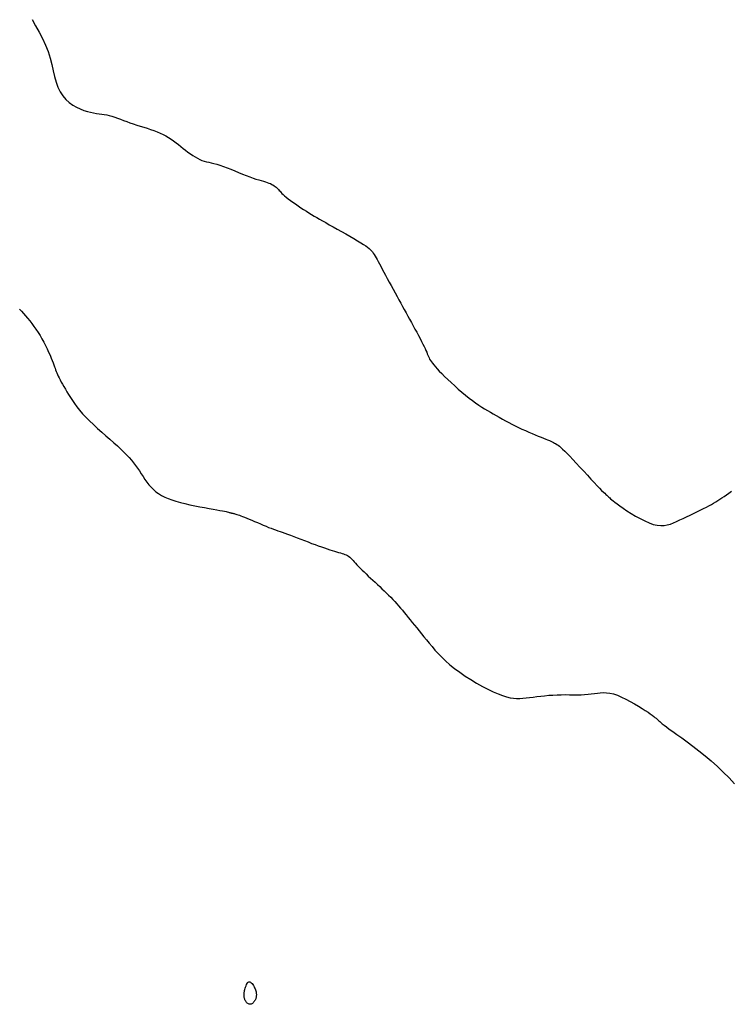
# Model space of a CAD drawing. Header units: millimetres. Extents: x 32690613 to 32693367, y 5343692 to 5344708.
# Tile 455 of 656: x 32692885 to 32692898, y 5344090 to 5344108. Entities that reach past the tile are written whole.
import ezdxf

# ---------------------------------------------------------------- set-up
doc = ezdxf.new("R2010")
doc.units = ezdxf.units.MM
doc.header["$LTSCALE"] = 20
doc.layers.add('02-DGM_HL_492.50', color=92, linetype='Continuous')

msp = doc.modelspace()

# ---------------------------------------------------------------- linework, layer by layer
at = {"layer": '02-DGM_HL_492.50', "elevation": 492.5, "flags": 128}
for points in [[(32692884.833, 5344108.468), (32692884.898, 5344108.35), (32692884.965, 5344108.23), (32692885.029, 5344108.109), (32692885.086, 5344107.986), (32692885.132, 5344107.863), (32692885.17, 5344107.741), (32692885.201, 5344107.621), (32692885.228, 5344107.505), (32692885.255, 5344107.394), (32692885.283, 5344107.29), (32692885.316, 5344107.194), (32692885.357, 5344107.107), (32692885.406, 5344107.031), (32692885.464, 5344106.964), (32692885.528, 5344106.907), (32692885.596, 5344106.859), (32692885.666, 5344106.819), (32692885.737, 5344106.786), (32692885.806, 5344106.759), (32692885.871, 5344106.738), (32692885.932, 5344106.722), (32692885.988, 5344106.71), (32692886.041, 5344106.701), (32692886.091, 5344106.693), (32692886.139, 5344106.687), (32692886.186, 5344106.68), (32692886.234, 5344106.672), (32692886.282, 5344106.661), (32692886.332, 5344106.648), (32692886.384, 5344106.631), (32692886.438, 5344106.613), (32692886.493, 5344106.592), (32692886.551, 5344106.57), (32692886.61, 5344106.548), (32692886.671, 5344106.526), (32692886.733, 5344106.504), (32692886.797, 5344106.483), (32692886.862, 5344106.463), (32692886.928, 5344106.443), (32692886.993, 5344106.423), (32692887.058, 5344106.402), (32692887.121, 5344106.381), (32692887.182, 5344106.358), (32692887.24, 5344106.333), (32692887.295, 5344106.307), (32692887.347, 5344106.278), (32692887.397, 5344106.248), (32692887.444, 5344106.216), (32692887.491, 5344106.184), (32692887.536, 5344106.15), (32692887.58, 5344106.115), (32692887.625, 5344106.08), (32692887.67, 5344106.045), (32692887.715, 5344106.009), (32692887.76, 5344105.975), (32692887.805, 5344105.942), (32692887.85, 5344105.911), (32692887.894, 5344105.883), (32692887.938, 5344105.858), (32692887.981, 5344105.837), (32692888.023, 5344105.819), (32692888.065, 5344105.806), (32692888.108, 5344105.794), (32692888.152, 5344105.783), (32692888.199, 5344105.772), (32692888.248, 5344105.76), (32692888.303, 5344105.745), (32692888.361, 5344105.728), (32692888.426, 5344105.705), (32692888.495, 5344105.68), (32692888.566, 5344105.651), (32692888.64, 5344105.622), (32692888.713, 5344105.592), (32692888.786, 5344105.562), (32692888.856, 5344105.534), (32692888.922, 5344105.509), (32692888.983, 5344105.487), (32692889.038, 5344105.468), (32692889.089, 5344105.452), (32692889.136, 5344105.438), (32692889.178, 5344105.426), (32692889.216, 5344105.414), (32692889.251, 5344105.403), (32692889.282, 5344105.392), (32692889.31, 5344105.381), (32692889.336, 5344105.368), (32692889.358, 5344105.356), (32692889.379, 5344105.342), (32692889.398, 5344105.328), (32692889.415, 5344105.314), (32692889.431, 5344105.3), (32692889.446, 5344105.285), (32692889.46, 5344105.269), (32692889.474, 5344105.254), (32692889.49, 5344105.237), (32692889.507, 5344105.219), (32692889.526, 5344105.199), (32692889.549, 5344105.177), (32692889.576, 5344105.153), (32692889.608, 5344105.127), (32692889.645, 5344105.098), (32692889.687, 5344105.066), (32692889.732, 5344105.033), (32692889.781, 5344104.999), (32692889.831, 5344104.964), (32692889.883, 5344104.929), (32692889.934, 5344104.895), (32692889.985, 5344104.863), (32692890.034, 5344104.832), (32692890.082, 5344104.802), (32692890.131, 5344104.773), (32692890.181, 5344104.744), (32692890.234, 5344104.714), (32692890.29, 5344104.682), (32692890.35, 5344104.648), (32692890.416, 5344104.61), (32692890.489, 5344104.57), (32692890.565, 5344104.526), (32692890.645, 5344104.481), (32692890.725, 5344104.436), (32692890.803, 5344104.391), (32692890.877, 5344104.348), (32692890.946, 5344104.307), (32692891.006, 5344104.27), (32692891.058, 5344104.238), (32692891.1, 5344104.21), (32692891.135, 5344104.185), (32692891.164, 5344104.162), (32692891.188, 5344104.14), (32692891.209, 5344104.119), (32692891.227, 5344104.097), (32692891.243, 5344104.073), (32692891.26, 5344104.048), (32692891.277, 5344104.02), (32692891.295, 5344103.988), (32692891.314, 5344103.954), (32692891.335, 5344103.915), (32692891.357, 5344103.873), (32692891.382, 5344103.827), (32692891.409, 5344103.775), (32692891.439, 5344103.72), (32692891.472, 5344103.659), (32692891.506, 5344103.596), (32692891.542, 5344103.531), (32692891.579, 5344103.464), (32692891.616, 5344103.396), (32692891.653, 5344103.329), (32692891.689, 5344103.262), (32692891.725, 5344103.198), (32692891.759, 5344103.135), (32692891.793, 5344103.074), (32692891.826, 5344103.013), (32692891.859, 5344102.953), (32692891.892, 5344102.893), (32692891.925, 5344102.833), (32692891.959, 5344102.773), (32692891.993, 5344102.711), (32692892.026, 5344102.649), (32692892.06, 5344102.588), (32692892.092, 5344102.528), (32692892.122, 5344102.471), (32692892.151, 5344102.416), (32692892.176, 5344102.366), (32692892.199, 5344102.32), (32692892.217, 5344102.28), (32692892.233, 5344102.245), (32692892.246, 5344102.213), (32692892.258, 5344102.184), (32692892.268, 5344102.158), (32692892.279, 5344102.134), (32692892.29, 5344102.11), (32692892.302, 5344102.085), (32692892.317, 5344102.06), (32692892.334, 5344102.034), (32692892.355, 5344102.005), (32692892.38, 5344101.974), (32692892.409, 5344101.939), (32692892.443, 5344101.901), (32692892.483, 5344101.858), (32692892.53, 5344101.811), (32692892.583, 5344101.758), (32692892.642, 5344101.701), (32692892.705, 5344101.642), (32692892.772, 5344101.581), (32692892.84, 5344101.52), (32692892.909, 5344101.46), (32692892.977, 5344101.403), (32692893.043, 5344101.35), (32692893.106, 5344101.302), (32692893.166, 5344101.258), (32692893.224, 5344101.219), (32692893.28, 5344101.182), (32692893.335, 5344101.148), (32692893.389, 5344101.116), (32692893.444, 5344101.084), (32692893.498, 5344101.053), (32692893.554, 5344101.021), (32692893.611, 5344100.989), (32692893.668, 5344100.956), (32692893.727, 5344100.924), (32692893.787, 5344100.892), (32692893.848, 5344100.86), (32692893.91, 5344100.828), (32692893.973, 5344100.797), (32692894.037, 5344100.767), (32692894.101, 5344100.738), (32692894.165, 5344100.71), (32692894.227, 5344100.684), (32692894.287, 5344100.659), (32692894.344, 5344100.636), (32692894.396, 5344100.615), (32692894.443, 5344100.596), (32692894.484, 5344100.58), (32692894.519, 5344100.566), (32692894.551, 5344100.553), (32692894.578, 5344100.541), (32692894.603, 5344100.529), (32692894.626, 5344100.518), (32692894.648, 5344100.506), (32692894.669, 5344100.494), (32692894.691, 5344100.48), (32692894.714, 5344100.464), (32692894.739, 5344100.444), (32692894.768, 5344100.42), (32692894.801, 5344100.39), (32692894.839, 5344100.354), (32692894.883, 5344100.31), (32692894.935, 5344100.257), (32692894.994, 5344100.195), (32692895.058, 5344100.126), (32692895.127, 5344100.052), (32692895.197, 5344099.976), (32692895.266, 5344099.901), (32692895.333, 5344099.828), (32692895.395, 5344099.761), (32692895.45, 5344099.703), (32692895.496, 5344099.654), (32692895.534, 5344099.615), (32692895.566, 5344099.584), (32692895.591, 5344099.56), (32692895.612, 5344099.54), (32692895.63, 5344099.525), (32692895.644, 5344099.512), (32692895.658, 5344099.5), (32692895.671, 5344099.487), (32692895.685, 5344099.474), (32692895.702, 5344099.458), (32692895.723, 5344099.44), (32692895.749, 5344099.418), (32692895.782, 5344099.392), (32692895.824, 5344099.361), (32692895.876, 5344099.324), (32692895.938, 5344099.28), (32692896.01, 5344099.232), (32692896.089, 5344099.182), (32692896.172, 5344099.132), (32692896.257, 5344099.084), (32692896.343, 5344099.041), (32692896.426, 5344099.005), (32692896.505, 5344098.977), (32692896.578, 5344098.961), (32692896.645, 5344098.954), (32692896.708, 5344098.957), (32692896.768, 5344098.967), (32692896.826, 5344098.983), (32692896.884, 5344099.005), (32692896.942, 5344099.03), (32692897.002, 5344099.059), (32692897.065, 5344099.089), (32692897.129, 5344099.119), (32692897.195, 5344099.151), (32692897.261, 5344099.183), (32692897.325, 5344099.214), (32692897.388, 5344099.245), (32692897.447, 5344099.274), (32692897.501, 5344099.302), (32692897.551, 5344099.328), (32692897.596, 5344099.353), (32692897.638, 5344099.377), (32692897.678, 5344099.4), (32692897.716, 5344099.424), (32692897.755, 5344099.449), (32692897.794, 5344099.475), (32692897.835, 5344099.503), (32692897.879, 5344099.534), (32692897.926, 5344099.566), (32692897.974, 5344099.6)], [(32692884.596, 5344103.024), (32692884.632, 5344102.984), (32692884.669, 5344102.942), (32692884.707, 5344102.898), (32692884.746, 5344102.851), (32692884.786, 5344102.803), (32692884.825, 5344102.752), (32692884.865, 5344102.698), (32692884.904, 5344102.643), (32692884.943, 5344102.585), (32692884.98, 5344102.525), (32692885.016, 5344102.463), (32692885.051, 5344102.4), (32692885.083, 5344102.336), (32692885.114, 5344102.274), (32692885.142, 5344102.213), (32692885.168, 5344102.156), (32692885.19, 5344102.102), (32692885.21, 5344102.054), (32692885.227, 5344102.011), (32692885.241, 5344101.974), (32692885.253, 5344101.94), (32692885.264, 5344101.91), (32692885.274, 5344101.881), (32692885.284, 5344101.853), (32692885.296, 5344101.825), (32692885.308, 5344101.795), (32692885.323, 5344101.763), (32692885.34, 5344101.729), (32692885.359, 5344101.692), (32692885.38, 5344101.652), (32692885.404, 5344101.61), (32692885.429, 5344101.566), (32692885.456, 5344101.518), (32692885.486, 5344101.469), (32692885.517, 5344101.417), (32692885.551, 5344101.362), (32692885.588, 5344101.305), (32692885.629, 5344101.246), (32692885.674, 5344101.185), (32692885.724, 5344101.121), (32692885.78, 5344101.056), (32692885.842, 5344100.989), (32692885.91, 5344100.921), (32692885.984, 5344100.851), (32692886.06, 5344100.781), (32692886.139, 5344100.712), (32692886.218, 5344100.643), (32692886.295, 5344100.576), (32692886.368, 5344100.511), (32692886.437, 5344100.45), (32692886.5, 5344100.391), (32692886.556, 5344100.336), (32692886.608, 5344100.283), (32692886.655, 5344100.232), (32692886.698, 5344100.182), (32692886.738, 5344100.132), (32692886.776, 5344100.083), (32692886.812, 5344100.032), (32692886.847, 5344099.98), (32692886.881, 5344099.927), (32692886.916, 5344099.875), (32692886.951, 5344099.822), (32692886.988, 5344099.771), (32692887.026, 5344099.722), (32692887.067, 5344099.675), (32692887.111, 5344099.631), (32692887.158, 5344099.591), (32692887.209, 5344099.554), (32692887.265, 5344099.52), (32692887.324, 5344099.49), (32692887.389, 5344099.461), (32692887.459, 5344099.435), (32692887.535, 5344099.411), (32692887.617, 5344099.388), (32692887.704, 5344099.366), (32692887.796, 5344099.346), (32692887.889, 5344099.327), (32692887.982, 5344099.309), (32692888.073, 5344099.292), (32692888.158, 5344099.277), (32692888.236, 5344099.263), (32692888.304, 5344099.251), (32692888.362, 5344099.24), (32692888.409, 5344099.231), (32692888.447, 5344099.223), (32692888.477, 5344099.216), (32692888.5, 5344099.21), (32692888.519, 5344099.205), (32692888.534, 5344099.201), (32692888.547, 5344099.198), (32692888.559, 5344099.195), (32692888.57, 5344099.192), (32692888.581, 5344099.19), (32692888.592, 5344099.188), (32692888.603, 5344099.185), (32692888.615, 5344099.182), (32692888.629, 5344099.179), (32692888.644, 5344099.175), (32692888.661, 5344099.171), (32692888.68, 5344099.165), (32692888.701, 5344099.158), (32692888.726, 5344099.15), (32692888.754, 5344099.139), (32692888.786, 5344099.127), (32692888.823, 5344099.113), (32692888.864, 5344099.096), (32692888.91, 5344099.077), (32692888.959, 5344099.055), (32692889.012, 5344099.033), (32692889.066, 5344099.009), (32692889.121, 5344098.986), (32692889.175, 5344098.962), (32692889.227, 5344098.941), (32692889.276, 5344098.92), (32692889.322, 5344098.903), (32692889.365, 5344098.887), (32692889.407, 5344098.872), (32692889.448, 5344098.857), (32692889.49, 5344098.843), (32692889.533, 5344098.828), (32692889.58, 5344098.811), (32692889.632, 5344098.793), (32692889.688, 5344098.772), (32692889.749, 5344098.748), (32692889.814, 5344098.724), (32692889.88, 5344098.698), (32692889.948, 5344098.672), (32692890.016, 5344098.646), (32692890.083, 5344098.62), (32692890.148, 5344098.596), (32692890.21, 5344098.573), (32692890.269, 5344098.552), (32692890.324, 5344098.533), (32692890.376, 5344098.515), (32692890.426, 5344098.499), (32692890.471, 5344098.484), (32692890.514, 5344098.471), (32692890.554, 5344098.459), (32692890.59, 5344098.448), (32692890.624, 5344098.439), (32692890.655, 5344098.43), (32692890.683, 5344098.421), (32692890.71, 5344098.412), (32692890.734, 5344098.401), (32692890.757, 5344098.39), (32692890.779, 5344098.376), (32692890.8, 5344098.36), (32692890.821, 5344098.342), (32692890.842, 5344098.321), (32692890.863, 5344098.298), (32692890.885, 5344098.273), (32692890.91, 5344098.246), (32692890.936, 5344098.217), (32692890.965, 5344098.186), (32692890.997, 5344098.153), (32692891.032, 5344098.118), (32692891.069, 5344098.082), (32692891.108, 5344098.044), (32692891.149, 5344098.006), (32692891.191, 5344097.966), (32692891.233, 5344097.927), (32692891.277, 5344097.887), (32692891.32, 5344097.847), (32692891.363, 5344097.807), (32692891.406, 5344097.767), (32692891.448, 5344097.727), (32692891.49, 5344097.686), (32692891.53, 5344097.646), (32692891.57, 5344097.606), (32692891.609, 5344097.566), (32692891.646, 5344097.526), (32692891.683, 5344097.485), (32692891.719, 5344097.444), (32692891.754, 5344097.403), (32692891.789, 5344097.361), (32692891.825, 5344097.318), (32692891.861, 5344097.273), (32692891.898, 5344097.228), (32692891.936, 5344097.181), (32692891.976, 5344097.132), (32692892.016, 5344097.082), (32692892.058, 5344097.031), (32692892.102, 5344096.977), (32692892.147, 5344096.921), (32692892.194, 5344096.864), (32692892.242, 5344096.804), (32692892.293, 5344096.743), (32692892.346, 5344096.679), (32692892.402, 5344096.614), (32692892.463, 5344096.547), (32692892.529, 5344096.479), (32692892.602, 5344096.409), (32692892.682, 5344096.339), (32692892.77, 5344096.268), (32692892.866, 5344096.197), (32692892.969, 5344096.126), (32692893.076, 5344096.058), (32692893.184, 5344095.992), (32692893.292, 5344095.931), (32692893.398, 5344095.876), (32692893.497, 5344095.828), (32692893.59, 5344095.788), (32692893.672, 5344095.757), (32692893.746, 5344095.734), (32692893.814, 5344095.718), (32692893.877, 5344095.709), (32692893.936, 5344095.705), (32692893.994, 5344095.706), (32692894.053, 5344095.71), (32692894.114, 5344095.716), (32692894.178, 5344095.723), (32692894.245, 5344095.731), (32692894.316, 5344095.74), (32692894.389, 5344095.748), (32692894.463, 5344095.756), (32692894.54, 5344095.763), (32692894.617, 5344095.769), (32692894.695, 5344095.773), (32692894.773, 5344095.775), (32692894.851, 5344095.776), (32692894.927, 5344095.775), (32692895.003, 5344095.775), (32692895.076, 5344095.774), (32692895.147, 5344095.775), (32692895.214, 5344095.777), (32692895.279, 5344095.782), (32692895.339, 5344095.789), (32692895.397, 5344095.798), (32692895.453, 5344095.806), (32692895.509, 5344095.812), (32692895.567, 5344095.815), (32692895.626, 5344095.813), (32692895.69, 5344095.805), (32692895.758, 5344095.789), (32692895.832, 5344095.764), (32692895.91, 5344095.731), (32692895.99, 5344095.693), (32692896.071, 5344095.65), (32692896.149, 5344095.606), (32692896.224, 5344095.561), (32692896.293, 5344095.518), (32692896.354, 5344095.479), (32692896.405, 5344095.445), (32692896.448, 5344095.415), (32692896.483, 5344095.39), (32692896.512, 5344095.368), (32692896.536, 5344095.349), (32692896.556, 5344095.331), (32692896.574, 5344095.316), (32692896.59, 5344095.3), (32692896.607, 5344095.285), (32692896.625, 5344095.269), (32692896.647, 5344095.25), (32692896.674, 5344095.228), (32692896.708, 5344095.201), (32692896.751, 5344095.169), (32692896.804, 5344095.129), (32692896.87, 5344095.082), (32692896.949, 5344095.026), (32692897.04, 5344094.961), (32692897.14, 5344094.888), (32692897.248, 5344094.808), (32692897.361, 5344094.721), (32692897.477, 5344094.628), (32692897.593, 5344094.53), (32692897.708, 5344094.427), (32692897.82, 5344094.32), (32692897.927, 5344094.211), (32692898.03, 5344094.101)]]:
    msp.add_lwpolyline(points, dxfattribs=at)
msp.add_lwpolyline([(32692888.83, 5344090.235), (32692888.836, 5344090.257), (32692888.843, 5344090.28), (32692888.851, 5344090.303), (32692888.86, 5344090.326), (32692888.871, 5344090.346), (32692888.882, 5344090.362), (32692888.894, 5344090.374), (32692888.907, 5344090.38), (32692888.921, 5344090.379), (32692888.935, 5344090.373), (32692888.949, 5344090.361), (32692888.964, 5344090.345), (32692888.977, 5344090.327), (32692888.99, 5344090.307), (32692889.002, 5344090.286), (32692889.013, 5344090.265), (32692889.022, 5344090.245), (32692889.029, 5344090.226), (32692889.035, 5344090.208), (32692889.039, 5344090.191), (32692889.043, 5344090.175), (32692889.045, 5344090.159), (32692889.046, 5344090.144), (32692889.046, 5344090.129), (32692889.045, 5344090.115), (32692889.044, 5344090.1), (32692889.041, 5344090.086), (32692889.038, 5344090.072), (32692889.033, 5344090.058), (32692889.028, 5344090.044), (32692889.021, 5344090.031), (32692889.013, 5344090.018), (32692889.004, 5344090.006), (32692888.994, 5344089.994), (32692888.983, 5344089.983), (32692888.972, 5344089.973), (32692888.959, 5344089.965), (32692888.947, 5344089.959), (32692888.934, 5344089.956), (32692888.921, 5344089.955), (32692888.909, 5344089.957), (32692888.896, 5344089.962), (32692888.885, 5344089.969), (32692888.874, 5344089.978), (32692888.863, 5344089.989), (32692888.854, 5344090), (32692888.845, 5344090.013), (32692888.838, 5344090.025), (32692888.832, 5344090.037), (32692888.827, 5344090.049), (32692888.823, 5344090.061), (32692888.82, 5344090.072), (32692888.818, 5344090.084), (32692888.816, 5344090.095), (32692888.815, 5344090.107), (32692888.814, 5344090.118), (32692888.814, 5344090.129), (32692888.814, 5344090.141), (32692888.815, 5344090.153), (32692888.816, 5344090.167), (32692888.818, 5344090.181), (32692888.821, 5344090.197), (32692888.825, 5344090.215)], close=True, dxfattribs=at)

doc.saveas('drawing.dxf')
